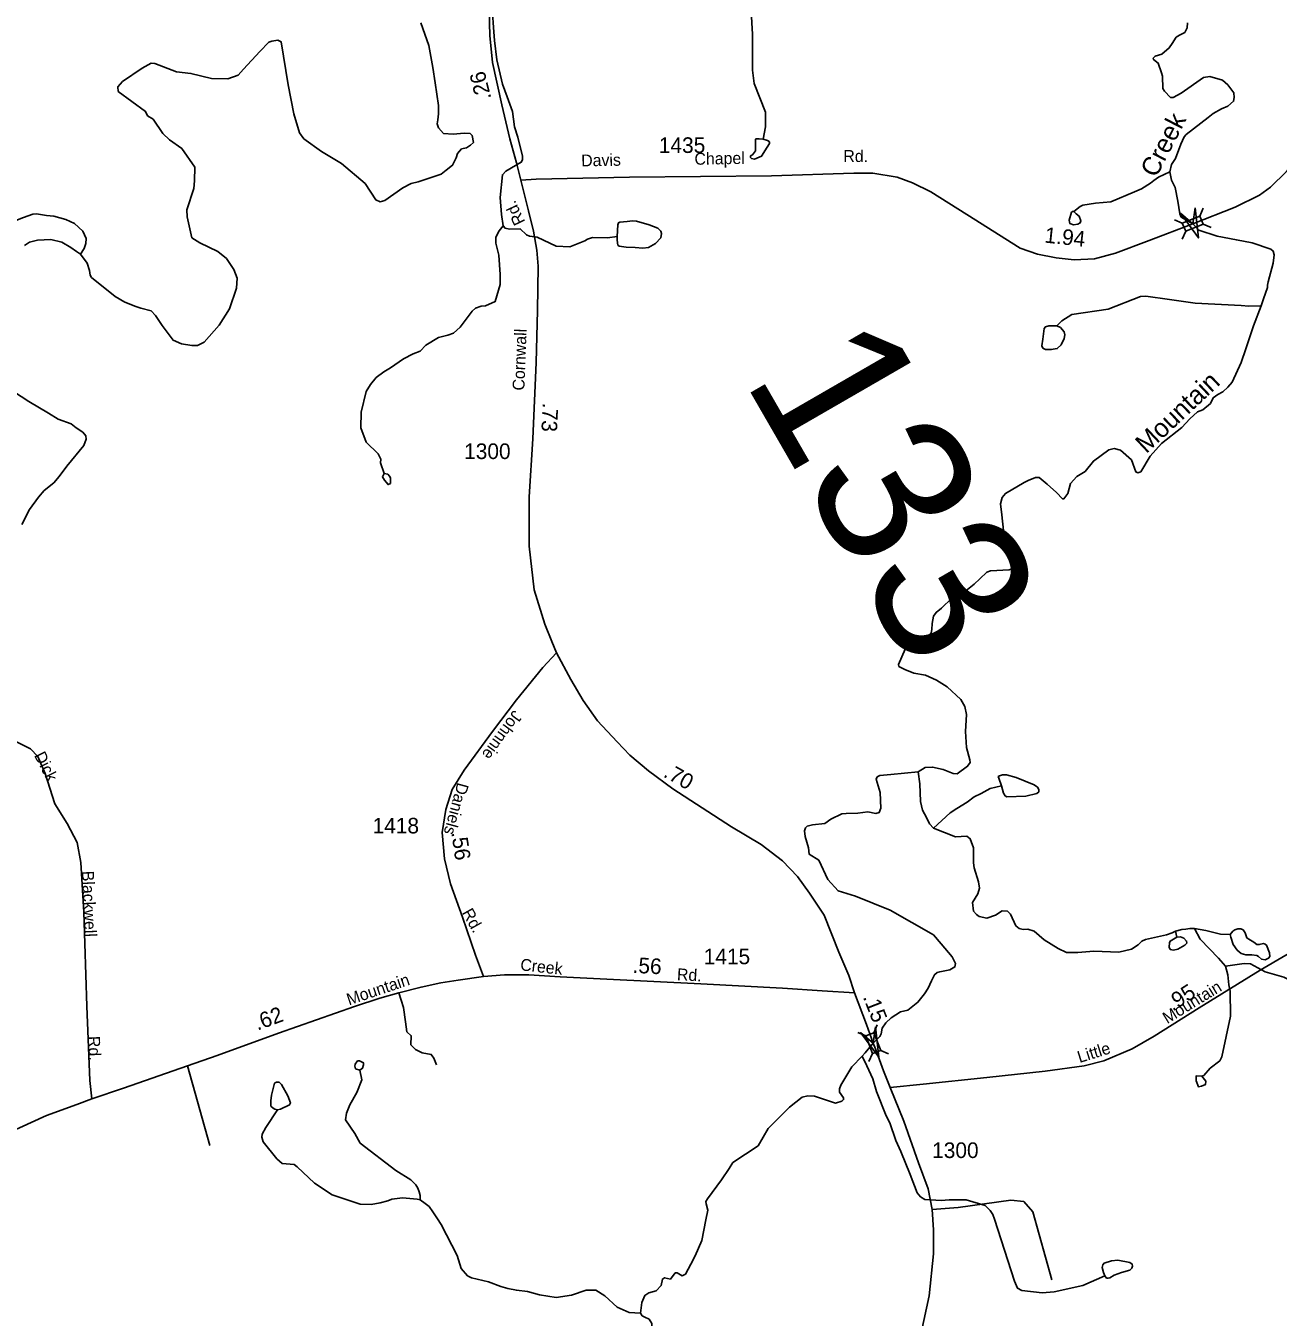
# Model space of a CAD drawing. Extents: x 2056842 to 2160602, y 826753 to 1016856.
# Drawn here: x 2095016 to 2105042, y 979519 to 989856 of the extents above; entities that cross this region are included whole.
import ezdxf

# ---------------------------------------------------------------- set-up
doc = ezdxf.new("R2010")
doc.units = 0
for name, color, linetype in [('Exist Hydrographic Creek Single Shore', 7, 'Continuous'), ('Exist Hydrographic Creek Single Shore Label', 7, 'Continuous'), ('Exist Hydrographic Misc Water Feature', 7, 'Continuous'), ('Exist Road Non-System Type 51', 7, 'Continuous'), ('Exist Road Secondary Mileage Hundredths English Label', 7, 'Continuous'), ('Exist Road Secondary Structure Standard Bridge Attributed CELL', 7, 'Continuous'), ('Exist Road Secondary Structure Standard Bridge CELL', 7, 'Continuous'), ('Exist Road Secondary Structure Standard Bridge Number Label', 7, 'Continuous'), ('Exist Road Secondary Type 51 Attributed', 7, 'Continuous'), ('Exist Road Secondary Type 51 Label', 7, 'Continuous'), ('Exist Road Secondary Type 51 Number Label', 7, 'Continuous')]:
    doc.layers.add(name, color=color, linetype=linetype)

msp = doc.modelspace()

# ---------------------------------------------------------------- linework, layer by layer
at = {"layer": 'Exist Hydrographic Creek Single Shore'}
for points in [[(2098752, 989959), (2098760, 989843), (2098767, 989739), (2098788, 989584), (2098833, 989388), (2098869, 989286), (2098911, 989170), (2098929, 989048), (2098954, 988964), (2098993, 988813), (2098991, 988784), (2098982, 988764), (2098858, 988693), (2098832, 988663), (2098814, 988481), (2098823, 988345), (2098837, 988255)], [(2100823, 989972), (2100834, 989790), (2100833, 989501), (2100848, 989393), (2100937, 989164), (2100939, 989048), (2100920, 988949)], [(2095453, 988029), (2095508, 987955), (2095525, 987898), (2095532, 987860), (2095542, 987842), (2095731, 987688), (2095809, 987644), (2095897, 987608), (2095937, 987596), (2096019, 987574), (2096053, 987538), (2096107, 987457), (2096195, 987340), (2096261, 987311), (2096346, 987296), (2096390, 987296), (2096444, 987323), (2096563, 987459), (2096646, 987589), (2096702, 987757), (2096709, 987835), (2096680, 987906), (2096622, 987994), (2096552, 988050), (2096410, 988118), (2096344, 988159), (2096307, 988326), (2096304, 988382), (2096361, 988554), (2096365, 988615), (2096368, 988725), (2096265, 988873), (2096165, 988943), (2096113, 988995), (2096035, 989109), (2095989, 989136), (2095974, 989170), (2095756, 989331), (2095753, 989367), (2095790, 989409), (2095948, 989516), (2096019, 989558), (2096048, 989555), (2096222, 989487), (2096337, 989475), (2096503, 989435), (2096634, 989431), (2096717, 989460), (2096759, 989509), (2096888, 989650), (2096961, 989726), (2096986, 989733), (2097034, 989741), (2097059, 989728), (2097115, 989384), (2097162, 989152), (2097206, 988999), (2097242, 988952), (2097383, 988851), (2097543, 988753), (2097732, 988594), (2097818, 988462), (2097852, 988447), (2097891, 988457), (2098035, 988559), (2098101, 988593), (2098157, 988608), (2098340, 988667), (2098382, 988700), (2098433, 988740), (2098461, 988798), (2098471, 988834), (2098505, 988872), (2098543, 988880), (2098575, 988900), (2098599, 988923), (2098589, 988979), (2098573, 988994), (2098525, 988996), (2098437, 988988), (2098361, 988993), (2098319, 989040), (2098308, 989070), (2098314, 989103), (2098319, 989150), (2098319, 989217), (2098294, 989400), (2098275, 989522), (2098242, 989699), (2098179, 989880)], [(2104175, 988687), (2104189, 988745), (2104221, 988794), (2104264, 988909), (2104289, 988967), (2104306, 988986), (2104482, 989123), (2104521, 989155), (2104589, 989190), (2104638, 989213), (2104685, 989252), (2104689, 989282), (2104687, 989320), (2104639, 989384), (2104597, 989421), (2104494, 989450), (2104444, 989443), (2104267, 989317), (2104201, 989283), (2104181, 989282), (2104132, 989333), (2104119, 989355), (2104116, 989454), (2104109, 989480), (2104081, 989557), (2104045, 989585), (2104042, 989598), (2104058, 989613), (2104110, 989628), (2104170, 989679), (2104194, 989713), (2104226, 989764), (2104251, 989782), (2104294, 989802), (2104315, 989839), (2104316, 989879)], [(2104905, 987613), (2104925, 987671), (2104940, 987716), (2104956, 987760), (2104957, 987780), (2104963, 987806), (2105001, 987957), (2105011, 988023), (2105002, 988053), (2104983, 988069), (2104835, 988119), (2104708, 988142), (2104554, 988173), (2104408, 988220), (2104360, 988271), (2104266, 988325), (2104255, 988352), (2104240, 988452), (2104218, 988562), (2104187, 988621), (2104175, 988687)], [(2095453, 988029), (2095482, 988072), (2095497, 988112), (2095498, 988153), (2095471, 988212), (2095406, 988274), (2095335, 988305), (2095241, 988332), (2095182, 988338), (2095102, 988350), (2095071, 988347), (2094997, 988321), (2094922, 988291), (2094875, 988262), (2094801, 988200)], [(2098837, 988255), (2098805, 988215), (2098779, 988165), (2098778, 988117), (2098804, 988019), (2098814, 987865), (2098813, 987785), (2098773, 987649), (2098697, 987613), (2098661, 987611), (2098617, 987595), (2098589, 987571), (2098494, 987444), (2098440, 987396), (2098394, 987380), (2098320, 987362), (2098218, 987299), (2098172, 987251), (2098116, 987231), (2098039, 987189), (2097935, 987119), (2097881, 987086), (2097821, 987040), (2097775, 986984), (2097741, 986928), (2097700, 986762), (2097698, 986638), (2097740, 986524), (2097837, 986430), (2097857, 986386), (2097855, 986358), (2097885, 986272)], [(2098837, 988255), (2098853, 988235), (2098889, 988228), (2098973, 988230), (2099025, 988182), (2099047, 988172), (2099111, 988164), (2099262, 988093), (2099372, 988087), (2099490, 988135), (2099514, 988149), (2099554, 988160), (2099673, 988158), (2099749, 988169)], [(2095004, 988097), (2095044, 988124), (2095109, 988139), (2095217, 988145), (2095303, 988125), (2095375, 988080), (2095421, 988048), (2095453, 988029)], [(2102161, 983883), (2102215, 983919), (2102275, 983922), (2102361, 983902), (2102441, 983872), (2102472, 983868), (2102556, 983929), (2102577, 983960), (2102574, 983979), (2102546, 984079), (2102538, 984207), (2102546, 984344), (2102535, 984407), (2102501, 984464), (2102392, 984565), (2102307, 984617), (2102220, 984658), (2102126, 984674), (2102053, 984703), (2102004, 984728), (2102003, 984744), (2102057, 984866), (2102080, 984888), (2102242, 984975), (2102265, 984997), (2102270, 985024), (2102271, 985072), (2102282, 985130), (2102304, 985160), (2102347, 985193), (2102430, 985274), (2102453, 985295), (2102514, 985313), (2102608, 985387), (2102655, 985430), (2102711, 985482), (2102739, 985494), (2102889, 985501), (2102969, 985534), (2102979, 985552), (2102974, 985662), (2102967, 985677), (2102917, 985691), (2102872, 985716), (2102852, 985740), (2102829, 985941), (2102818, 986029), (2102832, 986080), (2102858, 986113), (2103008, 986201), (2103042, 986216), (2103099, 986240), (2103128, 986239), (2103192, 986187), (2103267, 986120), (2103316, 986070), (2103327, 986070), (2103359, 986111), (2103380, 986191), (2103431, 986247), (2103497, 986287), (2103563, 986371), (2103686, 986463), (2103730, 986472), (2103779, 986459), (2103868, 986381), (2103902, 986286), (2103919, 986278), (2103942, 986286), (2104017, 986411), (2104108, 986512), (2104272, 986640), (2104334, 986709), (2104397, 986765), (2104438, 986783), (2104501, 986833), (2104521, 986879), (2104558, 986905), (2104600, 986926), (2104638, 986963), (2104673, 987002), (2104746, 987161), (2104784, 987270), (2104846, 987454), (2104905, 987613)], [(2094984, 985864), (2095045, 985983), (2095117, 986083), (2095163, 986136), (2095239, 986198), (2095283, 986248), (2095343, 986332), (2095481, 986497), (2095498, 986547), (2095497, 986573), (2095472, 986602), (2095418, 986639), (2095380, 986669), (2095276, 986706), (2095197, 986755), (2095040, 986849), (2094799, 987003)], [(2101712, 981609), (2101737, 981634), (2101801, 981713), (2101854, 981765), (2101863, 981787), (2101873, 981832), (2101900, 981876), (2101944, 981915), (2102019, 981962), (2102077, 981976), (2102158, 982040), (2102211, 982108), (2102241, 982152), (2102266, 982211), (2102292, 982260), (2102313, 982278), (2102333, 982284), (2102414, 982300), (2102454, 982323), (2102458, 982350), (2102432, 982404), (2102343, 982508), (2102283, 982579), (2101935, 982776), (2101659, 982888), (2101519, 982932), (2101437, 983023), (2101365, 983177), (2101288, 983225), (2101281, 983275), (2101256, 983367), (2101251, 983413), (2101258, 983436), (2101272, 983450), (2101313, 983459), (2101413, 983471), (2101461, 983506), (2101550, 983548), (2101584, 983550), (2101678, 983554), (2101756, 983565), (2101822, 983550), (2101848, 983560), (2101860, 983593), (2101857, 983720), (2101831, 983799), (2101825, 983825), (2101832, 983843), (2101854, 983854), (2101941, 983862), (2102161, 983883)], [(2102161, 983883), (2102174, 983787), (2102180, 983647), (2102194, 983577), (2102226, 983519), (2102252, 983467), (2102284, 983433)], [(2102284, 983433), (2102458, 983363), (2102550, 983369), (2102576, 983349), (2102604, 983277), (2102603, 983157), (2102609, 983115), (2102643, 983005), (2102650, 982953), (2102637, 982909), (2102596, 982837), (2102604, 982769), (2102626, 982741), (2102648, 982725), (2102710, 982712), (2102778, 982738), (2102832, 982772), (2102876, 982768), (2102900, 982746), (2102942, 982652), (2102968, 982630), (2103002, 982623), (2103039, 982625), (2103089, 982609), (2103169, 982539), (2103281, 982471), (2103347, 982438), (2103439, 982438), (2103567, 982448), (2103767, 982441), (2103867, 982465), (2103921, 982499), (2103951, 982529), (2103981, 982542), (2104149, 982580), (2104193, 982595), (2104221, 982610)], [(2104221, 982610), (2104272, 982621), (2104304, 982626), (2104334, 982629), (2104373, 982631)], [(2104373, 982631), (2104463, 982613), (2104581, 982584), (2104658, 982581)], [(2104373, 982631), (2104417, 982544), (2104565, 982393), (2104621, 982328)], [(2104621, 982328), (2104639, 982260), (2104646, 982180), (2104658, 982128), (2104661, 981928), (2104590, 981603), (2104575, 981571), (2104498, 981513), (2104446, 981453), (2104432, 981447)], [(2104621, 982328), (2104769, 982350), (2104821, 982348), (2104938, 982284), (2105087, 982241), (2105124, 982221), (2105186, 982145), (2105194, 982099), (2105234, 981961), (2105269, 981898), (2105513, 981636), (2105562, 981621), (2105589, 981601), (2105636, 981535), (2105686, 981393), (2105734, 981228), (2105753, 981142)], [(2099937, 979552), (2099947, 979637), (2099973, 979693), (2100004, 979715), (2100062, 979730), (2100102, 979773), (2100113, 979824), (2100130, 979835), (2100176, 979824), (2100215, 979874), (2100230, 979873), (2100270, 979850), (2100297, 979862), (2100340, 979944), (2100375, 980010), (2100428, 980132), (2100459, 980297), (2100477, 980376), (2100463, 980426), (2100461, 980445), (2100473, 980467), (2100585, 980618), (2100646, 980710), (2100676, 980756), (2100879, 980890), (2100960, 981028), (2101130, 981200), (2101230, 981280), (2101278, 981292), (2101331, 981289), (2101498, 981233), (2101550, 981248), (2101563, 981261), (2101563, 981276), (2101530, 981321), (2101529, 981348), (2101540, 981377), (2101628, 981522), (2101712, 981609)], [(2098174, 980458), (2098172, 980494), (2098164, 980522), (2098155, 980551), (2098139, 980579), (2098097, 980619), (2097977, 980693), (2097692, 980912), (2097650, 980988), (2097574, 981098), (2097583, 981152), (2097609, 981220), (2097667, 981318), (2097705, 981420), (2097690, 981496)], [(2098174, 980458), (2098149, 980463), (2098031, 980473), (2097945, 980463), (2097913, 980451), (2097852, 980433), (2097780, 980422), (2097693, 980424), (2097469, 980499), (2097327, 980591), (2097189, 980722), (2097164, 980740), (2097068, 980750), (2097026, 980786), (2096916, 980922), (2096904, 980960), (2096908, 980984), (2096938, 981036), (2097032, 981180)], [(2099937, 979552), (2099847, 979557), (2099749, 979599), (2099652, 979690), (2099580, 979734), (2099503, 979736), (2099384, 979695), (2099262, 979677), (2099128, 979697), (2099031, 979724), (2098943, 979734), (2098874, 979748), (2098820, 979764), (2098720, 979803), (2098585, 979835), (2098553, 979849), (2098501, 979909), (2098469, 980014), (2098342, 980260), (2098311, 980307), (2098274, 980362), (2098245, 980404), (2098213, 980428), (2098174, 980458)], [(2099901, 979025), (2099949, 979031), (2099978, 979052), (2099999, 979076), (2100013, 979206), (2100030, 979385), (2100027, 979468), (2100006, 979504), (2099973, 979518), (2099951, 979531), (2099937, 979552)]]:
    msp.add_lwpolyline(points, dxfattribs=at)
at = {"layer": 'Exist Hydrographic Misc Water Feature'}
msp.add_line((2104221, 982610), (2104231, 982560), dxfattribs=at)
for points in [[(2100920, 988949), (2100953, 988938), (2100966, 988930), (2100971, 988923), (2100971, 988913), (2100952, 988884), (2100906, 988813), (2100850, 988788), (2100826, 988793), (2100817, 988802), (2100817, 988815), (2100833, 988824), (2100858, 988854), (2100858, 988934), (2100858, 988948), (2100861, 988951), (2100886, 988951), (2100920, 988949)], [(2104175, 988687), (2104083, 988643), (2104047, 988618), (2104019, 988596), (2103949, 988551), (2103892, 988527), (2103703, 988447), (2103579, 988436), (2103479, 988419), (2103456, 988410), (2103406, 988369)], [(2099749, 988169), (2099756, 988264), (2099762, 988279), (2099772, 988285), (2099831, 988290), (2099872, 988296), (2099906, 988292), (2100007, 988264), (2100076, 988237), (2100100, 988212), (2100106, 988192), (2100100, 988159), (2100056, 988114), (2100000, 988080), (2099956, 988076), (2099893, 988081), (2099821, 988084), (2099766, 988091), (2099755, 988101), (2099749, 988140), (2099749, 988169)], [(2103406, 988369), (2103393, 988369), (2103388, 988363), (2103368, 988300), (2103373, 988274), (2103403, 988263), (2103438, 988267), (2103457, 988278), (2103463, 988294), (2103448, 988332), (2103425, 988352), (2103406, 988369)], [(2104905, 987613), (2104807, 987611), (2104747, 987618), (2104377, 987635), (2104173, 987665), (2103982, 987691), (2103940, 987688), (2103681, 987588), (2103391, 987545), (2103311, 987495), (2103269, 987455)], [(2103269, 987455), (2103206, 987455), (2103179, 987447), (2103169, 987433), (2103158, 987348), (2103150, 987294), (2103158, 987276), (2103179, 987265), (2103226, 987264), (2103274, 987272), (2103304, 987303), (2103330, 987353), (2103334, 987382), (2103328, 987405), (2103299, 987442), (2103269, 987455)], [(2097885, 986272), (2097871, 986246), (2097887, 986218)], [(2097927, 986251), (2097913, 986266), (2097885, 986272)], [(2097887, 986218), (2097916, 986183), (2097935, 986193), (2097935, 986237), (2097927, 986251)], [(2102828, 983772), (2102805, 983834), (2102801, 983848), (2102810, 983852), (2102835, 983861), (2102866, 983861), (2102944, 983838), (2103090, 983779), (2103115, 983762), (2103125, 983743), (2103125, 983723), (2103109, 983711), (2103022, 983690), (2102871, 983685), (2102857, 983691), (2102844, 983714), (2102828, 983772)], [(2102284, 983433), (2102416, 983555), (2102469, 983590), (2102552, 983641), (2102609, 983685), (2102664, 983712), (2102736, 983752), (2102828, 983772)], [(2104658, 982581), (2104680, 982609), (2104694, 982620), (2104720, 982627), (2104744, 982627), (2104761, 982620), (2104778, 982595), (2104792, 982555), (2104807, 982546), (2104847, 982520), (2104872, 982502), (2104891, 982502), (2104925, 982509), (2104939, 982505), (2104948, 982496), (2104974, 982435), (2104975, 982407), (2104966, 982392), (2104937, 982380), (2104908, 982385), (2104885, 982407), (2104871, 982413), (2104831, 982419), (2104783, 982419), (2104746, 982431), (2104713, 982457), (2104681, 982502), (2104664, 982560), (2104658, 982581)], [(2104231, 982560), (2104178, 982529), (2104171, 982516), (2104170, 982482), (2104178, 982463), (2104205, 982457), (2104240, 982464), (2104295, 982496), (2104311, 982513), (2104309, 982529), (2104288, 982553), (2104261, 982563), (2104231, 982560)], [(2097720, 981538), (2097718, 981556), (2097688, 981572), (2097672, 981570), (2097652, 981544)], [(2101712, 981609), (2101750, 981532), (2101796, 981426), (2101827, 981325), (2101903, 981131), (2101933, 981075), (2101980, 980933), (2102022, 980846), (2102097, 980662), (2102153, 980514), (2102179, 980482), (2102214, 980462), (2102345, 980454), (2102409, 980459), (2102545, 980457), (2102697, 980414), (2102736, 980373), (2102757, 980341), (2102770, 980304), (2102931, 979806), (2102955, 979750), (2102990, 979733), (2103152, 979715), (2103250, 979723), (2103479, 979772), (2103655, 979849)], [(2097652, 981544), (2097650, 981528), (2097656, 981508), (2097690, 981496)], [(2097690, 981496), (2097712, 981512), (2097720, 981538)], [(2097032, 981180), (2097009, 981184), (2096995, 981192), (2096978, 981209), (2096977, 981251), (2096984, 981295), (2097008, 981391), (2097022, 981400), (2097043, 981400), (2097062, 981381), (2097114, 981291), (2097134, 981234), (2097128, 981219), (2097054, 981184), (2097032, 981180)], [(2104386, 981411), (2104386, 981451), (2104432, 981447)], [(2104428, 981369), (2104404, 981363), (2104386, 981411)], [(2104432, 981447), (2104464, 981409), (2104460, 981381), (2104428, 981369)], [(2103655, 979849), (2103668, 979832), (2103679, 979830), (2103695, 979834), (2103730, 979855), (2103788, 979877), (2103854, 979895), (2103872, 979910), (2103877, 979928), (2103873, 979944), (2103854, 979956), (2103758, 979976), (2103707, 979971), (2103649, 979950), (2103638, 979938), (2103634, 979916), (2103644, 979876), (2103655, 979849)]]:
    msp.add_lwpolyline(points, dxfattribs=at)
at = {"layer": 'Exist Road Non-System Type 51'}
msp.add_line((2096309, 981532), (2096490, 980892), dxfattribs=at)
for points in [[(2098001, 982116), (2098040, 981999), (2098056, 981883), (2098067, 981802), (2098101, 981772), (2098099, 981699), (2098135, 981661), (2098190, 981634), (2098262, 981622), (2098283, 981593), (2098303, 981538)], [(2102272, 980381), (2102479, 980396), (2102903, 980455), (2103005, 980446), (2103077, 980362), (2103229, 979817)]]:
    msp.add_lwpolyline(points, dxfattribs=at)
at = {"layer": 'Exist Road Secondary Structure Standard Bridge Attributed CELL'}
for points in [[(2104378, 988400), (2104404, 988158), (2104260, 988355), (2104360, 988271)], [(2101818, 981842), (2101845, 981600), (2101700, 981796), (2101801, 981713)]]:
    msp.add_lwpolyline(points, close=True, dxfattribs=at)
at = {"layer": 'Exist Road Secondary Structure Standard Bridge CELL'}
for p, q in [((2104416, 988333), (2104442, 988396)), ((2104212, 988303), (2104275, 988276)), ((2104275, 988147), (2104302, 988211)), ((2104441, 988269), (2104505, 988242)), ((2101740, 981770), (2101677, 981798)), ((2101805, 981795), (2101833, 981858)), ((2101766, 981566), (2101794, 981629)), ((2101923, 981626), (2101860, 981654))]:
    msp.add_line(p, q, dxfattribs=at)
for points in [[(2104275, 988276), (2104415, 988333), (2104442, 988268), (2104302, 988211)], [(2101794, 981629), (2101740, 981770), (2101806, 981795), (2101860, 981654)]]:
    msp.add_lwpolyline(points, close=True, dxfattribs=at)
at = {"layer": 'Exist Road Secondary Type 51 Attributed'}
for points in [[(2098726, 989978), (2098732, 989779), (2098751, 989561), (2098828, 989224), (2098891, 988952), (2098944, 988758), (2098979, 988620)], [(2104360, 988271), (2104698, 988404), (2104892, 988499), (2104980, 988564), (2105109, 988689), (2105439, 989075), (2105566, 989202), (2105680, 989293), (2105891, 989388), (2106090, 989424), (2106282, 989435), (2106852, 989437), (2107414, 989437), (2108150, 989445), (2108468, 989440), (2108589, 989441)], [(2098979, 988620), (2099102, 988627), (2099850, 988645), (2100985, 988654), (2101644, 988677), (2101798, 988677), (2101993, 988645), (2102116, 988600), (2102261, 988527), (2102551, 988345), (2102978, 988077), (2103116, 988027), (2103266, 987998), (2103409, 987982), (2103572, 987991), (2103740, 988037), (2104010, 988136), (2104360, 988271)], [(2098979, 988620), (2099040, 988374), (2099081, 988213), (2099106, 988061), (2099117, 987933), (2099113, 987576), (2099102, 987160), (2099074, 986550), (2099046, 986086), (2099046, 985690), (2099087, 985341), (2099171, 985067), (2099227, 984928), (2099265, 984838)], [(2094140, 985124), (2094205, 984686), (2094239, 984593), (2094298, 984500), (2094395, 984393), (2094552, 984259), (2094690, 984196), (2094935, 984128), (2095052, 984068), (2095111, 984008), (2095170, 983870), (2095248, 983627), (2095347, 983471), (2095427, 983319), (2095456, 983158), (2095479, 982762), (2095503, 982009), (2095528, 981413), (2095545, 981266)], [(2099265, 984838), (2099155, 984720), (2098944, 984460), (2098752, 984208), (2098525, 983897), (2098430, 983742), (2098378, 983583), (2098350, 983399), (2098369, 983188), (2098416, 982989), (2098512, 982721), (2098617, 982417), (2098679, 982245)], [(2099265, 984838), (2099379, 984622), (2099479, 984456), (2099594, 984293), (2099750, 984124), (2099852, 984017), (2100002, 983892), (2100197, 983749), (2100666, 983444), (2100902, 983303), (2101075, 983172), (2101193, 983047), (2101289, 982913), (2101407, 982736), (2101526, 982440), (2101604, 982254), (2101649, 982115)], [(2101937, 981358), (2102200, 981383), (2102709, 981438), (2103177, 981489), (2103490, 981532), (2103647, 981571), (2103874, 981666), (2104049, 981769), (2104410, 981994), (2104899, 982297), (2105103, 982416), (2105385, 982565), (2105555, 982651), (2105720, 982714), (2105948, 982766), (2106232, 982837), (2106610, 982918)], [(2095545, 981266), (2095797, 981353), (2096309, 981532), (2096549, 981614), (2097039, 981793), (2097648, 982006), (2097850, 982072), (2098001, 982116), (2098180, 982161), (2098339, 982195), (2098477, 982216), (2098679, 982245)], [(2098679, 982245), (2098847, 982259), (2099044, 982259), (2099294, 982243), (2099668, 982225), (2100420, 982186), (2101073, 982152), (2101391, 982130), (2101649, 982115)], [(2101649, 982115), (2101746, 981863), (2101801, 981713)], [(2101801, 981713), (2101818, 981668), (2101882, 981491), (2101937, 981358)], [(2101937, 981358), (2102044, 981088), (2102164, 980754), (2102241, 980546), (2102272, 980381), (2102283, 980218), (2102283, 980027), (2102247, 979690), (2102183, 979393), (2102140, 979096), (2102049, 978580), (2102036, 978387), (2102038, 978273), (2102051, 978158), (2102114, 977965), (2102216, 977720), (2102373, 977384), (2102450, 977159), (2102468, 977039), (2102481, 976884), (2102491, 976701)], [(2092668, 980095), (2092855, 980203), (2093236, 980408), (2093526, 980576), (2093710, 980656), (2093896, 980720), (2094119, 980745), (2094318, 980765), (2094496, 980819), (2094775, 980948), (2095181, 981132), (2095424, 981221), (2095545, 981266)]]:
    msp.add_lwpolyline(points, dxfattribs=at)

# ---------------------------------------------------------------- texts
at = {"layer": 'Exist Hydrographic Creek Single Shore Label'}
for s, rotation, p in [('Creek', 62.6478, (2104065, 988633)), ('Mountain', 43.2868, (2103986, 986426))]:
    msp.add_text(s, height=150, rotation=rotation, dxfattribs=at).set_placement(p)
at = {"layer": 'Exist Road Secondary Mileage Hundredths English Label'}
for s, rotation, p in [('.26', 104.1963, (2098744, 989276)), ('1.94', 353.9441, (2103168, 988121)), ('.73', 267.4301, (2099154, 986840)), ('.70', 330.6871, (2100113, 983849)), ('.56', 278.24, (2098422, 983399)), ('.56', 356.9025, (2099871, 982276)), ('.95', 32.6358, (2104198, 981964)), ('.62', 20.1292, (2096870, 981812)), ('.15', 291.4012, (2101716, 982082))]:
    msp.add_text(s, height=125, rotation=rotation, dxfattribs=at).set_placement(p)
at = {"layer": 'Exist Road Secondary Structure Standard Bridge Number Label'}
msp.add_text('133', height=1230.3, rotation=300, dxfattribs=at).set_placement((2100755, 987029))
at = {"layer": 'Exist Road Secondary Type 51 Label'}
for s, rotation, p in [('Davis', 1.1121, (2099463, 988730)), ('Chapel', 1.1121, (2100370, 988743)), ('Rd.', 359.8492, (2101561, 988766)), ('Rd.', 115.6191, (2099016, 988287)), ('Cornwall', 87.846, (2099007, 986935)), ('Johnnie', 234.1284, (2098923, 984384)), ('Dick', 296.6961, (2095080, 984017)), ('Daniels', 254.7604, (2098472, 983804)), ('Blackwell', 272.5507, (2095465, 983090)), ('Rd.', 299.3226, (2098505, 982758)), ('Creek', 353.7436, (2098971, 982296)), ('Rd.', 356.9025, (2100227, 982217)), ('Mountain', 18.7371, (2097603, 982014)), ('Mountain', 31.4786, (2104154, 981864)), ('Rd.', 272.4346, (2095514, 981768)), ('Little', 17.3591, (2103452, 981553))]:
    msp.add_text(s, height=95, rotation=rotation, dxfattribs=at).set_placement(p)
at = {"layer": 'Exist Road Secondary Type 51 Number Label'}
for s, p in [('1435', (2100084, 988838)), ('1300', (2098525, 986388)), ('1418', (2097792, 983391)), ('1415', (2100443, 982344)), ('1300', (2102272, 980793))]:
    msp.add_text(s, height=125, dxfattribs=at).set_placement(p)

doc.saveas('drawing.dxf')
